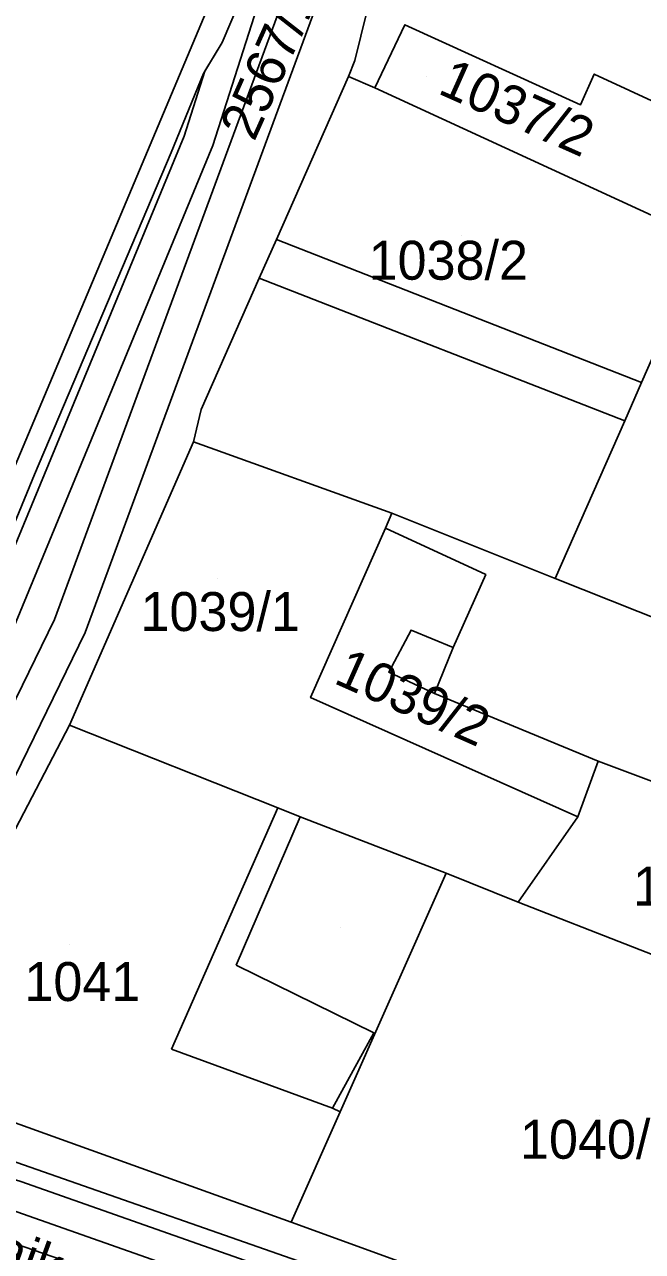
# Model space of a CAD drawing. Extents: x -263423 to -261326, y -1240067 to -1237864.
# Drawn here: x -262599.7 to -262568, y -1239671.3 to -1239608.3 of the extents above; entities that cross this region are included whole.
import ezdxf

# ---------------------------------------------------------------- set-up
doc = ezdxf.new("R2010")
doc.units = 0
for name, color, linetype in [('body_kn', 7, 'Continuous'), ('kladpar_druhypozemkov', 7, 'Continuous'), ('kladpar_hranice', 7, 'Continuous'), ('kladpar_parcelnecisla', 7, 'Continuous'), ('kladpar_plochy', 7, 'Continuous'), ('popisy', 7, 'Continuous'), ('tarchy_linie', 7, 'Continuous'), ('zappar_hrandruhpozemk', 7, 'Continuous')]:
    doc.layers.add(name, color=color, linetype=linetype)

msp = doc.modelspace()

# ---------------------------------------------------------------- linework, layer by layer
at = {"layer": 'body_kn'}
for p, q in [((-262580.21, -1239608.31), (-262580.21, -1239608.31)), ((-262589.57, -1239609.22), (-262589.57, -1239609.22)), ((-262582.76, -1239610.14), (-262582.76, -1239610.14)), ((-262590.46, -1239610.69), (-262590.46, -1239610.69)), ((-262590.53, -1239610.81), (-262590.53, -1239610.81)), ((-262583.09, -1239610.97), (-262583.09, -1239610.97)), ((-262570.48, -1239610.84), (-262570.48, -1239610.84)), ((-262570.48, -1239610.84), (-262570.48, -1239610.84)), ((-262581.75, -1239611.55), (-262581.75, -1239611.55)), ((-262571.19, -1239612.42), (-262571.19, -1239612.42)), ((-262591.53, -1239614.03), (-262591.53, -1239614.03)), ((-262590.05, -1239614.5), (-262590.05, -1239614.5)), ((-262592.2, -1239614.87), (-262592.2, -1239614.87)), ((-262586.79, -1239619.33), (-262586.79, -1239619.33)), ((-262586.79, -1239619.33), (-262586.79, -1239619.33)), ((-262587.67, -1239621.32), (-262587.67, -1239621.32)), ((-262568.06, -1239626.68), (-262568.06, -1239626.68)), ((-262590.66, -1239628.06), (-262590.66, -1239628.06)), ((-262568.92, -1239628.64), (-262568.92, -1239628.64)), ((-262568.92, -1239628.64), (-262568.92, -1239628.64)), ((-262591.04, -1239629.72), (-262591.04, -1239629.72)), ((-262591.04, -1239629.72), (-262591.04, -1239629.72)), ((-262599.2, -1239631.4), (-262599.2, -1239631.4)), ((-262580.87, -1239633.39), (-262580.87, -1239633.39)), ((-262580.87, -1239633.39), (-262580.87, -1239633.39)), ((-262581.19, -1239634.16), (-262581.19, -1239634.16)), ((-262576.05, -1239636.54), (-262576.05, -1239636.54)), ((-262576.05, -1239636.54), (-262576.05, -1239636.54)), ((-262572.49, -1239636.74), (-262572.49, -1239636.74)), ((-262572.49, -1239636.74), (-262572.49, -1239636.74)), ((-262598.17, -1239638.84), (-262598.17, -1239638.84)), ((-262596.6, -1239639.51), (-262596.6, -1239639.51)), ((-262579.88, -1239639.39), (-262579.88, -1239639.39)), ((-262577.72, -1239640.29), (-262577.72, -1239640.29)), ((-262577.72, -1239640.29), (-262577.72, -1239640.29)), ((-262581.03, -1239641.55), (-262581.03, -1239641.55)), ((-262585.04, -1239642.86), (-262585.04, -1239642.86)), ((-262578.68, -1239642.64), (-262578.68, -1239642.64)), ((-262597.4, -1239644.27), (-262597.4, -1239644.27)), ((-262570.29, -1239646.12), (-262570.29, -1239646.12)), ((-262586.72, -1239648.52), (-262586.72, -1239648.52)), ((-262586.72, -1239648.52), (-262586.72, -1239648.52)), ((-262585.58, -1239648.98), (-262585.58, -1239648.98)), ((-262585.58, -1239648.98), (-262585.58, -1239648.98)), ((-262571.32, -1239648.98), (-262571.32, -1239648.98)), ((-262578.08, -1239651.88), (-262578.08, -1239651.88)), ((-262574.39, -1239653.36), (-262574.39, -1239653.36)), ((-262588.85, -1239656.6), (-262588.85, -1239656.6)), ((-262581.8, -1239660.07), (-262581.8, -1239660.07)), ((-262592.17, -1239660.92), (-262592.17, -1239660.92)), ((-262583.91, -1239663.95), (-262583.91, -1239663.95)), ((-262583.52, -1239664.13), (-262583.52, -1239664.13)), ((-262586.03, -1239669.8), (-262586.03, -1239669.8))]:
    msp.add_line(p, q, dxfattribs=at)
at = {"layer": 'kladpar_druhypozemkov'}
for p, q in [((-262579.1, -1239610.94), (-262579.1, -1239610.94)), ((-262577.29, -1239619.11), (-262577.29, -1239619.11)), ((-262589.8, -1239636.74), (-262589.8, -1239636.74)), ((-262582.4, -1239640.44), (-262582.4, -1239640.44)), ((-262583.48, -1239654.67), (-262583.48, -1239654.67)), ((-262597.4, -1239655.54), (-262597.4, -1239655.54)), ((-262570.2, -1239664.34), (-262570.2, -1239664.34))]:
    msp.add_line(p, q, dxfattribs=at)
at = {"layer": 'kladpar_hranice'}
for points in [[(-262581.11, -1239553.86), (-262576.89, -1239586.61), (-262580.57, -1239601.17), (-262582.76, -1239610.14), (-262583.09, -1239610.97), (-262586.79, -1239619.33), (-262587.67, -1239621.32), (-262590.66, -1239628.06), (-262591.04, -1239629.72), (-262597.4, -1239644.27), (-262606.82, -1239662.32), (-262607.46, -1239663.71), (-262608.04, -1239664.92), (-262610.48, -1239669.93), (-262611.63, -1239672.29)], [(-262615.43, -1239658.85), (-262611.8, -1239653.42), (-262602.6, -1239639.66), (-262599.2, -1239631.4), (-262592.2, -1239614.87), (-262590.53, -1239610.81), (-262589.57, -1239609.22), (-262588.74, -1239607.25), (-262586.03, -1239598.98), (-262585.71, -1239597.71), (-262585.26, -1239595.68), (-262585.19, -1239595.3), (-262585.06, -1239594.53), (-262584.39, -1239591.12), (-262584.16, -1239589.95), (-262584.06, -1239589.32), (-262583.96, -1239588.74), (-262583.24, -1239580.85), (-262583.57, -1239568.17)], [(-262563.97, -1239586.67), (-262554.55, -1239586.71), (-262548.7, -1239586.74), (-262553.58, -1239599.2), (-262554.79, -1239598.87), (-262559.56, -1239610.59), (-262562.71, -1239609.22), (-262565.67, -1239616.14), (-262562.44, -1239617.64), (-262563.52, -1239620.29), (-262567.07, -1239618.3), (-262564.83, -1239613.47), (-262570.48, -1239610.84), (-262571.19, -1239612.42), (-262580.21, -1239608.31), (-262581.75, -1239611.55), (-262583.09, -1239610.97), (-262582.76, -1239610.14), (-262580.57, -1239601.17), (-262576.89, -1239586.61), (-262563.97, -1239586.67)], [(-262586.22, -1239597.77), (-262585.71, -1239597.71), (-262586.03, -1239598.98), (-262588.74, -1239607.25), (-262589.57, -1239609.22), (-262590.53, -1239610.81), (-262592.2, -1239614.87), (-262599.2, -1239631.4), (-262602.6, -1239639.66), (-262614.65, -1239641.84), (-262615.66, -1239642.02), (-262619.3, -1239628.89), (-262621.82, -1239620.4), (-262624.89, -1239608.03), (-262625.46, -1239605.55), (-262618.64, -1239603.67), (-262609.4, -1239601.36), (-262586.22, -1239597.77)], [(-262570.48, -1239610.84), (-262564.83, -1239613.47), (-262567.07, -1239618.3), (-262581.75, -1239611.55), (-262580.21, -1239608.31), (-262571.19, -1239612.42), (-262570.48, -1239610.84)], [(-262591.04, -1239629.72), (-262590.66, -1239628.06), (-262587.67, -1239621.32), (-262586.79, -1239619.33), (-262583.09, -1239610.97), (-262581.75, -1239611.55), (-262567.07, -1239618.3), (-262563.52, -1239620.29), (-262554.17, -1239623.01), (-262545.79, -1239626.42), (-262544.71, -1239626.87), (-262546.44, -1239631.13), (-262546.88, -1239630.88), (-262566.2, -1239622.45), (-262568.06, -1239626.68), (-262568.92, -1239628.64), (-262572.49, -1239636.74), (-262580.87, -1239633.39), (-262591.04, -1239629.72)], [(-262572.49, -1239636.74), (-262568.92, -1239628.64), (-262568.06, -1239626.68), (-262566.2, -1239622.45), (-262546.88, -1239630.88), (-262546.44, -1239631.13), (-262546.95, -1239632.47), (-262547.4, -1239632.27), (-262552.67, -1239630.47), (-262553.76, -1239633.39), (-262557.7, -1239631.97), (-262561.36, -1239641.16), (-262562.64, -1239640.67), (-262572.49, -1239636.74)], [(-262580.87, -1239633.39), (-262581.19, -1239634.16), (-262585.04, -1239642.86), (-262571.32, -1239648.98), (-262574.39, -1239653.36), (-262578.08, -1239651.88), (-262585.58, -1239648.98), (-262586.72, -1239648.52), (-262597.4, -1239644.27), (-262591.04, -1239629.72), (-262580.87, -1239633.39)], [(-262562.64, -1239640.67), (-262561.36, -1239641.16), (-262551.32, -1239644.99), (-262553.83, -1239652.3), (-262570.29, -1239646.12), (-262578.68, -1239642.64), (-262581.03, -1239641.55), (-262579.88, -1239639.39), (-262577.72, -1239640.29), (-262576.05, -1239636.54), (-262581.19, -1239634.16), (-262580.87, -1239633.39), (-262572.49, -1239636.74), (-262562.64, -1239640.67)], [(-262576.05, -1239636.54), (-262577.72, -1239640.29), (-262579.88, -1239639.39), (-262581.03, -1239641.55), (-262578.68, -1239642.64), (-262570.29, -1239646.12), (-262571.32, -1239648.98), (-262585.04, -1239642.86), (-262581.19, -1239634.16), (-262576.05, -1239636.54)], [(-262586.72, -1239648.52), (-262585.58, -1239648.98), (-262578.08, -1239651.88), (-262583.52, -1239664.13), (-262586.03, -1239669.8), (-262606.82, -1239662.32), (-262597.4, -1239644.27), (-262586.72, -1239648.52)], [(-262553.83, -1239652.3), (-262554.6, -1239654.72), (-262556.79, -1239660.25), (-262574.39, -1239653.36), (-262571.32, -1239648.98), (-262570.29, -1239646.12), (-262553.83, -1239652.3)], [(-262556.79, -1239660.25), (-262557.66, -1239662.6), (-262557.69, -1239662.67), (-262563.22, -1239677.99), (-262563.66, -1239677.16), (-262568.11, -1239675.74), (-262568.75, -1239676.12), (-262574.27, -1239673.99), (-262574.47, -1239674.25), (-262577.39, -1239673.21), (-262577.52, -1239672.89), (-262586.03, -1239669.8), (-262583.52, -1239664.13), (-262578.08, -1239651.88), (-262574.39, -1239653.36), (-262556.79, -1239660.25)], [(-262612.08, -1239673.25), (-262611.63, -1239672.29), (-262610.48, -1239669.93), (-262608.04, -1239664.92), (-262607.46, -1239663.71), (-262606.82, -1239662.32), (-262586.03, -1239669.8), (-262577.52, -1239672.89), (-262577.39, -1239673.21), (-262574.47, -1239674.25), (-262574.27, -1239673.99), (-262568.75, -1239676.12), (-262568.11, -1239675.74), (-262563.66, -1239677.16), (-262563.22, -1239677.99), (-262545.1, -1239684.44), (-262544.98, -1239684.12), (-262544.27, -1239684.39), (-262543.96, -1239684.51), (-262543.45, -1239684.7), (-262543.32, -1239684.38), (-262542.62, -1239684.64), (-262542.75, -1239685.15), (-262515.49, -1239694.7)]]:
    msp.add_lwpolyline(points, dxfattribs=at)
at = {"layer": 'kladpar_plochy'}
for points in [[(-262581.11, -1239553.86), (-262576.89, -1239586.61), (-262580.57, -1239601.17), (-262582.76, -1239610.14), (-262583.09, -1239610.97), (-262586.79, -1239619.33), (-262587.67, -1239621.32), (-262590.66, -1239628.06), (-262591.04, -1239629.72), (-262597.4, -1239644.27), (-262606.82, -1239662.32), (-262607.46, -1239663.71), (-262608.04, -1239664.92), (-262610.48, -1239669.93), (-262611.63, -1239672.29)], [(-262622.98, -1239676.89), (-262621.03, -1239667.22), (-262615.43, -1239658.85), (-262611.8, -1239653.42), (-262602.6, -1239639.66), (-262599.2, -1239631.4), (-262592.2, -1239614.87), (-262590.53, -1239610.81), (-262589.57, -1239609.22), (-262588.74, -1239607.25), (-262586.03, -1239598.98), (-262585.71, -1239597.71), (-262585.26, -1239595.68), (-262585.19, -1239595.3), (-262585.06, -1239594.53), (-262584.39, -1239591.12), (-262584.16, -1239589.95), (-262584.06, -1239589.32), (-262583.96, -1239588.74), (-262583.24, -1239580.85), (-262583.57, -1239568.17)], [(-262611.63, -1239672.29), (-262610.48, -1239669.93), (-262608.04, -1239664.92), (-262607.46, -1239663.71), (-262606.82, -1239662.32), (-262586.03, -1239669.8), (-262577.52, -1239672.89)]]:
    msp.add_lwpolyline(points, dxfattribs=at)
for points in [[(-262563.97, -1239586.67), (-262554.55, -1239586.71), (-262548.7, -1239586.74), (-262553.58, -1239599.2), (-262554.79, -1239598.87), (-262559.56, -1239610.59), (-262562.71, -1239609.22), (-262565.67, -1239616.14), (-262562.44, -1239617.64), (-262563.52, -1239620.29), (-262567.07, -1239618.3), (-262564.83, -1239613.47), (-262570.48, -1239610.84), (-262571.19, -1239612.42), (-262580.21, -1239608.31), (-262581.75, -1239611.55), (-262583.09, -1239610.97), (-262582.76, -1239610.14), (-262580.57, -1239601.17), (-262576.89, -1239586.61)], [(-262586.22, -1239597.77), (-262585.71, -1239597.71), (-262586.03, -1239598.98), (-262588.74, -1239607.25), (-262589.57, -1239609.22), (-262590.53, -1239610.81), (-262592.2, -1239614.87), (-262599.2, -1239631.4), (-262602.6, -1239639.66), (-262614.65, -1239641.84), (-262615.66, -1239642.02), (-262619.3, -1239628.89), (-262621.82, -1239620.4), (-262624.89, -1239608.03), (-262625.46, -1239605.55), (-262618.64, -1239603.67), (-262609.4, -1239601.36)], [(-262570.48, -1239610.84), (-262564.83, -1239613.47), (-262567.07, -1239618.3), (-262581.75, -1239611.55), (-262580.21, -1239608.31), (-262571.19, -1239612.42)], [(-262591.04, -1239629.72), (-262590.66, -1239628.06), (-262587.67, -1239621.32), (-262586.79, -1239619.33), (-262583.09, -1239610.97), (-262581.75, -1239611.55), (-262567.07, -1239618.3), (-262563.52, -1239620.29), (-262554.17, -1239623.01), (-262545.79, -1239626.42), (-262544.71, -1239626.87), (-262546.44, -1239631.13), (-262546.88, -1239630.88), (-262566.2, -1239622.45), (-262568.06, -1239626.68), (-262568.92, -1239628.64), (-262572.49, -1239636.74), (-262580.87, -1239633.39)], [(-262572.49, -1239636.74), (-262568.92, -1239628.64), (-262568.06, -1239626.68), (-262566.2, -1239622.45), (-262546.88, -1239630.88), (-262546.44, -1239631.13), (-262546.95, -1239632.47), (-262547.4, -1239632.27), (-262552.67, -1239630.47), (-262553.76, -1239633.39), (-262557.7, -1239631.97), (-262561.36, -1239641.16), (-262562.64, -1239640.67)], [(-262580.87, -1239633.39), (-262581.19, -1239634.16), (-262585.04, -1239642.86), (-262571.32, -1239648.98), (-262574.39, -1239653.36), (-262578.08, -1239651.88), (-262585.58, -1239648.98), (-262586.72, -1239648.52), (-262597.4, -1239644.27), (-262591.04, -1239629.72)], [(-262562.64, -1239640.67), (-262561.36, -1239641.16), (-262551.32, -1239644.99), (-262553.83, -1239652.3), (-262570.29, -1239646.12), (-262578.68, -1239642.64), (-262581.03, -1239641.55), (-262579.88, -1239639.39), (-262577.72, -1239640.29), (-262576.05, -1239636.54), (-262581.19, -1239634.16), (-262580.87, -1239633.39), (-262572.49, -1239636.74)], [(-262576.05, -1239636.54), (-262577.72, -1239640.29), (-262579.88, -1239639.39), (-262581.03, -1239641.55), (-262578.68, -1239642.64), (-262570.29, -1239646.12), (-262571.32, -1239648.98), (-262585.04, -1239642.86), (-262581.19, -1239634.16)], [(-262586.72, -1239648.52), (-262585.58, -1239648.98), (-262578.08, -1239651.88), (-262583.52, -1239664.13), (-262586.03, -1239669.8), (-262606.82, -1239662.32), (-262597.4, -1239644.27)], [(-262553.83, -1239652.3), (-262554.6, -1239654.72), (-262556.79, -1239660.25), (-262574.39, -1239653.36), (-262571.32, -1239648.98), (-262570.29, -1239646.12)], [(-262556.79, -1239660.25), (-262557.66, -1239662.6), (-262557.69, -1239662.67), (-262563.22, -1239677.99), (-262563.66, -1239677.16), (-262568.11, -1239675.74), (-262568.75, -1239676.12), (-262574.27, -1239673.99), (-262574.47, -1239674.25), (-262577.39, -1239673.21), (-262577.52, -1239672.89), (-262586.03, -1239669.8), (-262583.52, -1239664.13), (-262578.08, -1239651.88), (-262574.39, -1239653.36)]]:
    msp.add_lwpolyline(points, close=True, dxfattribs=at)
at = {"layer": 'tarchy_linie'}
for points in [[(-262589.94, -1239510.37), (-262590.29, -1239520.22), (-262583.63, -1239553.12), (-262580.22, -1239590.13), (-262598.17, -1239638.84), (-262610.71, -1239664.55)], [(-262593.09, -1239511.41), (-262591.03, -1239517.52), (-262582.87, -1239564.2), (-262581.93, -1239575.53), (-262581.63, -1239584.7), (-262582.68, -1239591.46), (-262590.05, -1239614.5), (-262607.03, -1239655.6), (-262607.77, -1239657.08), (-262611.54, -1239661.47)], [(-262581.95, -1239552.87), (-262578.49, -1239590.36), (-262596.6, -1239639.51), (-262610.03, -1239667.05), (-262610.71, -1239664.55), (-262611.54, -1239661.47), (-262612.03, -1239659.66), (-262609.07, -1239656.22), (-262608.44, -1239654.96), (-262591.53, -1239614.03), (-262590.46, -1239610.69), (-262589.57, -1239609.22), (-262588.74, -1239607.25), (-262586.03, -1239598.98), (-262585.71, -1239597.71), (-262585.26, -1239595.68), (-262585.19, -1239595.3), (-262585.06, -1239594.53), (-262584.73, -1239592.85), (-262584.21, -1239591.22), (-262583.18, -1239584.75), (-262583.29, -1239581.4), (-262583.24, -1239580.85), (-262583.57, -1239568.17)], [(-262591.74, -1239826.65), (-262565.09, -1239814.55), (-262567.95, -1239808.22), (-262570.42, -1239809.3), (-262584.34, -1239777.5), (-262596.09, -1239746.61), (-262591.19, -1239743.49), (-262589.98, -1239737.78), (-262583.49, -1239732.79), (-262517.03, -1239701.16), (-262561.83, -1239685.92), (-262610.93, -1239668.94), (-262610.64, -1239668.32), (-262609.75, -1239668.08), (-262609.89, -1239667.55), (-262610.03, -1239667.05), (-262609.65, -1239666.28), (-262608.97, -1239664.88), (-262599.91, -1239667.71), (-262511.91, -1239698.73)], [(-262609.65, -1239666.28), (-262600.4, -1239669.17), (-262511.84, -1239700.39)], [(-262609.89, -1239667.55), (-262561.29, -1239684.36), (-262509.31, -1239702.04)]]:
    msp.add_lwpolyline(points, dxfattribs=at)
at = {"layer": 'zappar_hrandruhpozemk'}
for p, q in [((-262586.79, -1239619.33), (-262568.06, -1239626.68)), ((-262568.92, -1239628.64), (-262587.67, -1239621.32)), ((-262577.72, -1239640.29), (-262578.68, -1239642.64)), ((-262586.72, -1239648.52), (-262592.17, -1239660.92)), ((-262585.58, -1239648.98), (-262588.85, -1239656.6)), ((-262606.57, -1239664.48), (-262517.4, -1239695.64))]:
    msp.add_line(p, q, dxfattribs=at)
for points in [[(-262586.22, -1239597.77), (-262586.48, -1239599.04), (-262589.3, -1239605.02), (-262600.34, -1239631.27)], [(-262588.85, -1239656.6), (-262581.8, -1239660.07), (-262583.91, -1239663.95)], [(-262592.17, -1239660.92), (-262583.91, -1239663.95), (-262583.52, -1239664.13)]]:
    msp.add_lwpolyline(points, dxfattribs=at)

# ---------------------------------------------------------------- texts
at = {"layer": 'kladpar_parcelnecisla'}
for s, rotation, p in [('2567/1', 66, (-262587.931, -1239614.35)), ('1037/2', 336, (-262578.572, -1239611.807)), ('1039/2', 336, (-262583.915, -1239642.088))]:
    msp.add_text(s, height=2, rotation=rotation, dxfattribs=at).set_placement(p)
for s, p in [('1038/2', (-262582.063, -1239621.4)), ('1039/1', (-262593.765, -1239639.44)), ('1040/2', (-262568.49, -1239653.54)), ('1041', (-262599.723, -1239658.44)), ('1040/1', (-262574.294, -1239666.54))]:
    msp.add_text(s, height=2, dxfattribs=at).set_placement(p)
at = {"layer": 'popisy'}
msp.add_text('Èajkovského', height=2, rotation=340, dxfattribs=at).set_placement((-262603.081, -1239671.33))

doc.saveas('drawing.dxf')
